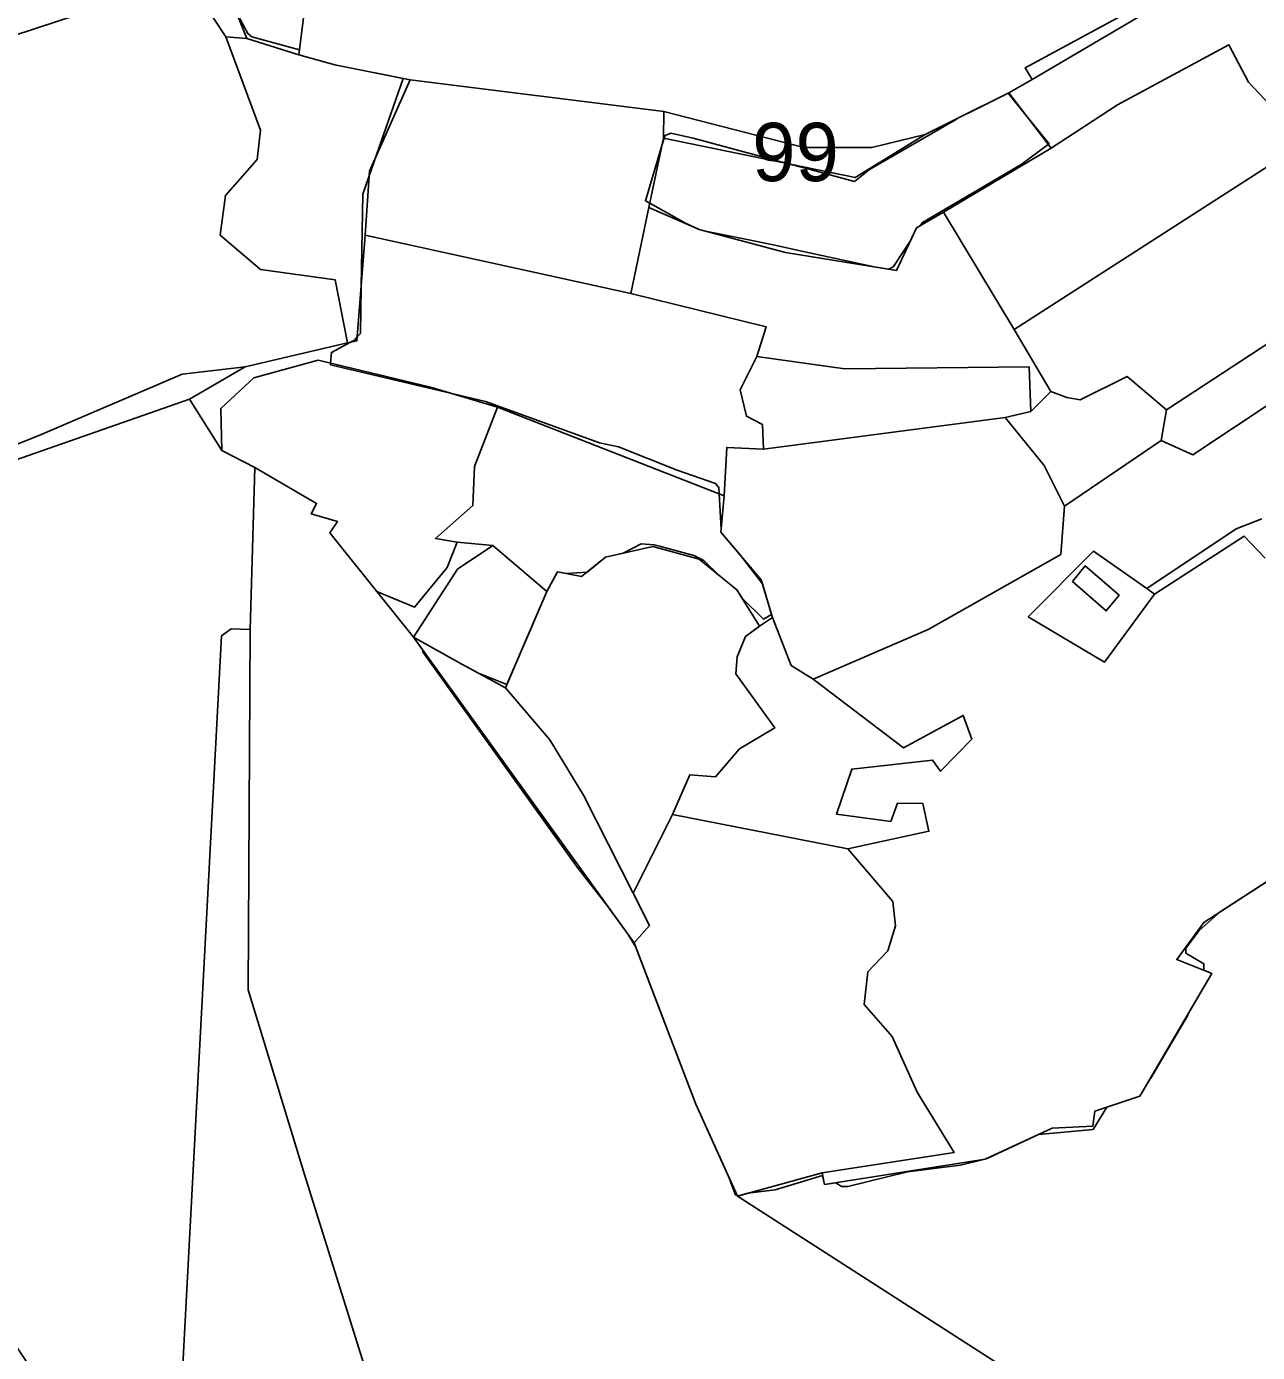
# Model space of a CAD drawing. Extents: x -477304 to -465429, y -1159113 to -1149210.
# Drawn here: x -474726.6 to -474409.8, y -1151236.1 to -1150895 of the extents above; entities that cross this region are included whole.
import ezdxf

# ---------------------------------------------------------------- set-up
doc = ezdxf.new("R2010")
doc.units = 0
for name, color, linetype in [('BPEJ_s', 7, 'Continuous'), ('PUPFL_s', 7, 'Continuous'), ('trav_porost_s', 7, 'Continuous')]:
    doc.layers.add(name, color=color, linetype=linetype)

msp = doc.modelspace()

# ---------------------------------------------------------------- linework, layer by layer
at = {"layer": 'BPEJ_s'}
for points in [[(-474428.24, -1151133.3), (-474423.55, -1151136.07), (-474423.55, -1151137.56), (-474423.61, -1151137.74), (-474421.57, -1151138.55), (-474427.57, -1151148.8), (-474427.81, -1151149.49), (-474433.74, -1151159.53), (-474437.19, -1151165.47), (-474437.44, -1151165.68), (-474440.02, -1151170.08), (-474448.54, -1151172.94), (-474452.1, -1151178.68), (-474466.14, -1151179.97), (-474479.05, -1151185.95), (-474479.38, -1151186.14), (-474479.44, -1151186.15), (-474479.57, -1151186.19), (-474479.9, -1151186.34), (-474480.65, -1151186.46), (-474486.19, -1151187.84), (-474499.83, -1151189.55), (-474515.17, -1151193.38), (-474516.88, -1151193.38), (-474517.64, -1151192.85), (-474518.32, -1151192.38), (-474521.19, -1151192.83), (-474521.69, -1151190.57), (-474533.92, -1151194.24), (-474537.47, -1151194.68), (-474540.94, -1151195.11), (-474543.64, -1151195.86), (-474543.81, -1151195.47), (-474544.15, -1151195.51), (-474545.83, -1151191), (-474554.35, -1151172.14), (-474569.86, -1151131.6), (-474571.77, -1151128.52), (-474577.21, -1151120.98), (-474583.96, -1151112.42), (-474584.64, -1151111.56), (-474624.68, -1151055.76), (-474624.04, -1151056.18), (-474627.01, -1151052.07), (-474614.59, -1151058.99), (-474610.23, -1151061.34), (-474606.02, -1151063.02), (-474602.97, -1151064.24), (-474592.68, -1151040.26), (-474589.97, -1151035.26), (-474587.66, -1151035.69), (-474582.33, -1151035.3), (-474577.57, -1151031.49), (-474573.02, -1151030.47), (-474568.44, -1151028.04), (-474565.03, -1151028.25), (-474563.36, -1151028.7), (-474554.81, -1151031.02), (-474552.25, -1151032.3), (-474548.43, -1151036.06), (-474543.76, -1151039.84), (-474542.44, -1151041.97), (-474536.91, -1151047.43), (-474534.85, -1151046.19), (-474537.18, -1151038.28), (-474542.94, -1151030.86), (-474547.88, -1151025.07), (-474547.8, -1151024.16), (-474548.32, -1151015.17), (-474548.41, -1151013.55), (-474549.27, -1151012.48), (-474559.16, -1151009.09), (-474574.2, -1151003.11), (-474579.1, -1151002.04), (-474608.5, -1150991.39), (-474617.17, -1150989.35), (-474648.35, -1150982.01), (-474648.32, -1150981.56), (-474648.14, -1150978.81), (-474643.24, -1150976.19), (-474642.17, -1150975.62), (-474641.47, -1150974.82), (-474640.68, -1150973.91), (-474640.46, -1150961.79), (-474640.04, -1150938.12), (-474638.46, -1150933.59), (-474636.5, -1150928), (-474636.48, -1150927.94), (-474629.62, -1150908.33), (-474647.27, -1150904.81), (-474656.5, -1150902.21), (-474656.34, -1150900.94), (-474668.59, -1150897.63), (-474669.66, -1150896.78), (-474672.7, -1150891.03)], [(-474656.5, -1150902.21), (-474656.34, -1150900.94), (-474668.59, -1150897.63), (-474669.66, -1150896.78), (-474672.7, -1150891.03)], [(-474396.47, -1151107.88), (-474419.4, -1151122.72), (-474424.83, -1151127.54), (-474428.24, -1151132.02), (-474428.24, -1151133.3), (-474423.55, -1151136.07), (-474423.55, -1151137.56), (-474423.61, -1151137.74), (-474421.57, -1151138.55), (-474427.57, -1151148.8), (-474427.81, -1151149.49), (-474433.74, -1151159.53), (-474437.19, -1151165.47), (-474437.44, -1151165.68), (-474440.02, -1151170.08), (-474448.54, -1151172.94), (-474452.1, -1151178.68), (-474466.14, -1151179.97), (-474479.05, -1151185.95), (-474479.38, -1151186.14), (-474479.44, -1151186.15), (-474479.57, -1151186.19), (-474479.9, -1151186.34), (-474480.65, -1151186.46), (-474486.19, -1151187.84), (-474499.83, -1151189.55), (-474515.17, -1151193.38), (-474516.88, -1151193.38), (-474517.64, -1151192.85), (-474518.32, -1151192.38), (-474521.19, -1151192.83), (-474521.69, -1151190.57), (-474533.92, -1151194.24), (-474537.47, -1151194.68), (-474540.94, -1151195.11), (-474543.64, -1151195.86), (-474543.81, -1151195.47), (-474544.15, -1151195.51), (-474545.83, -1151191), (-474554.35, -1151172.14), (-474569.86, -1151131.6), (-474571.77, -1151128.52), (-474577.21, -1151120.98), (-474583.96, -1151112.42), (-474584.64, -1151111.56), (-474624.68, -1151055.76), (-474624.04, -1151056.18), (-474627.01, -1151052.07), (-474614.59, -1151058.99), (-474610.23, -1151061.34), (-474606.02, -1151063.02), (-474602.97, -1151064.24), (-474592.68, -1151040.26), (-474589.97, -1151035.26), (-474587.66, -1151035.69), (-474582.33, -1151035.3), (-474577.57, -1151031.49), (-474573.02, -1151030.47), (-474568.44, -1151028.04), (-474565.03, -1151028.25), (-474563.36, -1151028.7), (-474554.81, -1151031.02), (-474552.25, -1151032.3), (-474548.43, -1151036.06), (-474543.76, -1151039.84), (-474542.44, -1151041.97), (-474536.91, -1151047.43), (-474534.85, -1151046.19), (-474537.18, -1151038.28), (-474542.94, -1151030.86), (-474547.88, -1151025.07), (-474547.8, -1151024.16), (-474548.32, -1151015.17), (-474548.41, -1151013.55), (-474549.27, -1151012.48), (-474559.16, -1151009.09), (-474574.2, -1151003.11), (-474579.1, -1151002.04), (-474608.5, -1150991.39), (-474617.17, -1150989.35), (-474648.35, -1150982.01), (-474648.32, -1150981.56), (-474648.14, -1150978.81), (-474643.24, -1150976.19), (-474642.17, -1150975.62), (-474641.47, -1150974.82), (-474640.68, -1150973.91), (-474640.46, -1150961.79), (-474640.04, -1150938.12), (-474638.46, -1150933.59), (-474636.5, -1150928), (-474636.48, -1150927.94), (-474629.62, -1150908.33), (-474647.27, -1150904.81), (-474656.5, -1150902.21)], [(-474396.47, -1151107.88), (-474419.4, -1151122.72), (-474424.83, -1151127.54), (-474428.24, -1151132.02), (-474428.24, -1151133.3)]]:
    msp.add_lwpolyline(points, dxfattribs=at)
for points in [[(-474470.64, -1150930.45), (-474496, -1150945.36), (-474496.56, -1150946.21), (-474497.5, -1150946.76), (-474499, -1150949.9), (-474503.45, -1150956.65), (-474504.69, -1150957.36), (-474508.44, -1150956.75), (-474527.04, -1150952.75), (-474534.46, -1150951.15), (-474541.95, -1150949.61), (-474551.38, -1150947.68), (-474553.44, -1150947.13), (-474557.03, -1150945.58), (-474566.16, -1150940.43), (-474567.33, -1150939.77), (-474562.97, -1150925.31), (-474562.48, -1150923.71), (-474562.26, -1150922.99), (-474560.77, -1150922.35), (-474555.02, -1150923.63), (-474529.86, -1150930.42), (-474524.54, -1150931.85), (-474513.48, -1150934.83), (-474509.64, -1150931.72), (-474487.48, -1150918.94), (-474486.89, -1150918.55), (-474473.93, -1150912.1), (-474469.36, -1150917.75), (-474463.4, -1150925.12), (-474463.61, -1150925.28)], [(-474470.64, -1150930.45), (-474463.61, -1150925.28), (-474463.4, -1150925.12), (-474469.36, -1150917.75), (-474473.93, -1150912.1), (-474486.89, -1150918.55), (-474487.48, -1150918.94), (-474509.64, -1150931.72), (-474513.48, -1150934.83), (-474524.54, -1150931.85), (-474529.86, -1150930.42), (-474555.02, -1150923.63), (-474560.77, -1150922.35), (-474562.26, -1150922.99), (-474562.48, -1150923.71), (-474562.97, -1150925.31), (-474567.33, -1150939.77), (-474566.16, -1150940.43), (-474557.03, -1150945.58), (-474553.44, -1150947.13), (-474551.38, -1150947.68), (-474541.95, -1150949.61), (-474534.46, -1150951.15), (-474527.04, -1150952.75), (-474508.44, -1150956.75), (-474504.69, -1150957.36), (-474503.45, -1150956.65), (-474499, -1150949.9), (-474497.5, -1150946.76), (-474496.56, -1150946.21), (-474496, -1150945.36)]]:
    msp.add_lwpolyline(points, close=True, dxfattribs=at)
at = {"layer": 'PUPFL_s'}
for points in [[(-474997.57, -1150748.15), (-474658.2, -1150595.72), (-474723.44, -1150718.11), (-474723.6, -1150736.41), (-474716.44, -1150781.93), (-474710.71, -1150800.54), (-474698.4, -1150840.54), (-474673.67, -1150888.64), (-474669.88, -1150898), (-474675.27, -1150897.63), (-474683.62, -1150884.92), (-474702.61, -1150888.34), (-474768.3, -1150909.83)], [(-474768.3, -1150909.83), (-474702.61, -1150888.34), (-474683.62, -1150884.92), (-474675.27, -1150897.63), (-474666.35, -1150921.62), (-474667.26, -1150929.15), (-474675.36, -1150938.39), (-474676.74, -1150948.62), (-474666.37, -1150957.47), (-474647.13, -1150960.12), (-474644, -1150976.36), (-474670.32, -1150982.52), (-474686.51, -1150984.37), (-474723.6, -1151000.21), (-474753.09, -1151011.97)], [(-474312.54, -1150888.56), (-474319.64, -1150896.68), (-474327.06, -1150896.99), (-474341.59, -1150909.09), (-474349.28, -1150907.98), (-474354.96, -1150907.66), (-474369.22, -1150916.94), (-474377.28, -1150939.22), (-474384.44, -1150935.67), (-474387.88, -1150928.03), (-474392.29, -1150922.14), (-474393.52, -1150922.25), (-474405.08, -1150916.73), (-474412.08, -1150909.3), (-474417.12, -1150899.65), (-474445.8, -1150915.08), (-474462.88, -1150926.23), (-474473.75, -1150912.01), (-474467.81, -1150908.61), (-474429.22, -1150885.86)], [(-474687.9, -1151268.42), (-474676.41, -1151051.66), (-474673.95, -1151049.94), (-474669.06, -1151050.05), (-474669.59, -1151142.74), (-474655.03, -1151190.31), (-474621.45, -1151297.71)], [(-474395.94, -1151290.65), (-474543.64, -1151195.86), (-474521.85, -1151189.83), (-474521.19, -1151192.83), (-474479.9, -1151186.34), (-474462.58, -1151178.33), (-474452.19, -1151177.86), (-474451.63, -1151173.98), (-474440.02, -1151170.08), (-474421.57, -1151138.55), (-474430.56, -1151134.97), (-474423.61, -1151125.44), (-474388.77, -1151102.9)]]:
    msp.add_lwpolyline(points, dxfattribs=at)
for points in [[(-474666.35, -1150921.62), (-474675.27, -1150897.63), (-474669.88, -1150898), (-474656.5, -1150902.21), (-474647.27, -1150904.81), (-474627.82, -1150908.69), (-474638.36, -1150932.12), (-474639.44, -1150948.63), (-474641.55, -1150975.82), (-474644, -1150976.36), (-474647.13, -1150960.12), (-474666.37, -1150957.47), (-474676.74, -1150948.62), (-474675.36, -1150938.39), (-474667.26, -1150929.15)], [(-474627.82, -1150908.69), (-474562.56, -1150916.84), (-474562.62, -1150923.68), (-474566.39, -1150941.52), (-474571.06, -1150963.62), (-474639.44, -1150948.63), (-474638.36, -1150932.12)], [(-474513.36, -1150933.81), (-474495.27, -1150922.72), (-474473.75, -1150912.01), (-474462.88, -1150926.23), (-474490.56, -1150942.72), (-474497.5, -1150946.76), (-474502.7, -1150957.68), (-474531.28, -1150953.07), (-474553.44, -1150947.13), (-474566.39, -1150941.52), (-474562.62, -1150923.68)], [(-474495.27, -1150922.72), (-474513.36, -1150933.81), (-474562.62, -1150923.68), (-474562.56, -1150916.84), (-474526.51, -1150926.07), (-474509.01, -1150926.07)], [(-474537.14, -1150997.33), (-474541.27, -1150995.2), (-474542.92, -1150988.41), (-474538.61, -1150979.85), (-474516.01, -1150982.99), (-474468.55, -1150982.46), (-474468.13, -1150993.97), (-474474.69, -1150995.51), (-474536.93, -1151003.69)], [(-474771.5, -1151020.48), (-474767.34, -1151009.08), (-474759.33, -1151006.14), (-474753.09, -1151011.97), (-474723.6, -1151000.21), (-474686.51, -1150984.37), (-474670.32, -1150982.52), (-474684.68, -1150990.84), (-474746.79, -1151012.54), (-474753.4, -1151014.85), (-474778.87, -1151032.61), (-474783.44, -1151038.67), (-474817.5, -1151063.24), (-474818.04, -1151060.75), (-474808.79, -1151053.03)], [(-474667.81, -1151008.4), (-474676.29, -1151004.05), (-474676.61, -1150993.19), (-474668.06, -1150985.37), (-474651.5, -1150980.8), (-474622.65, -1150987.72), (-474605.34, -1150992.86), (-474611.34, -1151008.13), (-474611.7, -1151018.17), (-474621.34, -1151026.63), (-474615.73, -1151027.59), (-474618.31, -1151034.1), (-474626.76, -1151044.33), (-474636.4, -1151040.26), (-474648.52, -1151025.19), (-474646.57, -1151022.25), (-474653.31, -1151020.35), (-474651.96, -1151017.63)], [(-474676.29, -1151004.05), (-474667.81, -1151008.4), (-474669.06, -1151050.05), (-474673.95, -1151049.94), (-474676.41, -1151051.66), (-474687.9, -1151268.42), (-474690.03, -1151290.74), (-474693.1, -1151288.87), (-474729.6, -1151233.93), (-474729.65, -1151217.27), (-474730.02, -1151103.38), (-474744.13, -1151118.28), (-474746.79, -1151012.54), (-474684.68, -1150990.84)], [(-474565.42, -1151028.76), (-474577.57, -1151031.49), (-474583.74, -1151036.43), (-474589.97, -1151035.26), (-474592.68, -1151040.26), (-474606.58, -1151028.46), (-474615.73, -1151027.59), (-474621.34, -1151026.63), (-474611.7, -1151018.17), (-474611.34, -1151008.13), (-474605.34, -1150992.86), (-474547.07, -1151015.66), (-474547.88, -1151025.07), (-474537.48, -1151037.25), (-474534.61, -1151047), (-474537.94, -1151049.25), (-474543.76, -1151039.84), (-474553.47, -1151031.99)], [(-474627.01, -1151052.07), (-474570.23, -1151130.65), (-474554.35, -1151172.14), (-474543.64, -1151195.86), (-474395.94, -1151290.65), (-474403.82, -1151360.64), (-474516.91, -1151378.39), (-474581.78, -1151375.45), (-474621.68, -1151394.31), (-474616.07, -1151347.53), (-474621.45, -1151297.71), (-474655.03, -1151190.31), (-474669.59, -1151142.74), (-474669.06, -1151050.05), (-474667.81, -1151008.4), (-474651.96, -1151017.63), (-474653.31, -1151020.35), (-474646.57, -1151022.25), (-474648.52, -1151025.19), (-474636.4, -1151040.26)], [(-474615.73, -1151027.59), (-474606.58, -1151028.46), (-474615.69, -1151034.59), (-474627.01, -1151052.07), (-474636.4, -1151040.26), (-474626.76, -1151044.33), (-474618.31, -1151034.1)], [(-474615.69, -1151034.59), (-474606.58, -1151028.46), (-474592.68, -1151040.26), (-474603.33, -1151065.07), (-474614.59, -1151058.99), (-474627.01, -1151052.07)]]:
    msp.add_lwpolyline(points, close=True, dxfattribs=at)
at = {"layer": 'trav_porost_s'}
for points in [[(-474443.1, -1150891.27), (-474469.61, -1150905.59), (-474467.81, -1150908.61), (-474473.75, -1150912.01), (-474495.27, -1150922.72), (-474509.01, -1150926.07), (-474526.51, -1150926.07), (-474562.56, -1150916.84), (-474627.82, -1150908.69), (-474647.27, -1150904.81), (-474656.5, -1150902.21), (-474652.27, -1150868.66)], [(-474388.77, -1151102.9), (-474423.61, -1151125.44), (-474430.56, -1151134.97), (-474421.57, -1151138.55), (-474440.02, -1151170.08), (-474451.63, -1151173.98), (-474452.19, -1151177.86), (-474462.58, -1151178.33), (-474479.9, -1151186.34), (-474521.19, -1151192.83), (-474521.85, -1151189.83), (-474487.86, -1151184.61), (-474497.33, -1151169.06), (-474503.82, -1151154.74), (-474511.04, -1151146.54), (-474510.03, -1151138.11), (-474504.89, -1151132.75), (-474502.98, -1151126.33), (-474503.61, -1151120.02), (-474515.2, -1151106.48), (-474494.36, -1151101.98), (-474495.87, -1151094.87), (-474502.42, -1151094.71), (-474504.17, -1151099.46), (-474518.17, -1151097.55), (-474514.19, -1151085.99), (-474493.41, -1151083.65), (-474491.39, -1151086.52), (-474483.33, -1151078.29), (-474485.5, -1151072.19), (-474500.88, -1151080.52), (-474524.16, -1151062.86), (-474494.52, -1151050.07), (-474460.4, -1151030.76), (-474459.47, -1151018.37), (-474434.55, -1151001.45), (-474426.38, -1151005.11), (-474394.78, -1150984.16)], [(-474408.64, -1151021.63), (-474415.23, -1151024.21), (-474438.24, -1151039.56), (-474451.98, -1151029.9), (-474468.78, -1151046.81), (-474449.18, -1151058.51), (-474436.27, -1151040.95), (-474413.24, -1151026.09), (-474407.76, -1151031.74)]]:
    msp.add_lwpolyline(points, dxfattribs=at)
for points in [[(-474458.83, -1150990.42), (-474462.98, -1150988.82), (-474472.42, -1150972.86), (-474393.52, -1150922.25), (-474392.29, -1150922.14), (-474387.88, -1150928.03), (-474384.44, -1150935.67), (-474376.11, -1150949.51), (-474374.42, -1150948.77), (-474370.86, -1150952.71), (-474433.19, -1150993.59), (-474443.3, -1150985.01), (-474455.44, -1150990.95)], [(-474531.28, -1150953.07), (-474502.7, -1150957.68), (-474497.5, -1150946.76), (-474490.56, -1150942.72), (-474472.42, -1150972.86), (-474462.98, -1150988.82), (-474468.13, -1150993.97), (-474468.55, -1150982.46), (-474516.01, -1150982.99), (-474538.61, -1150979.85), (-474536.2, -1150972.22), (-474571.06, -1150963.62), (-474566.39, -1150941.52), (-474553.44, -1150947.13)], [(-474351.72, -1150959.91), (-474369.01, -1150969.36), (-474363.74, -1150978.34), (-474356.23, -1150991.11), (-474350.4, -1150990.36), (-474348.33, -1150994.34), (-474375.8, -1151002.46), (-474385.55, -1150981.08), (-474394.78, -1150984.16), (-474426.38, -1151005.11), (-474434.55, -1151001.45), (-474433.19, -1150993.59), (-474370.86, -1150952.71), (-474365.88, -1150949.44)], [(-474443.3, -1150985.01), (-474433.19, -1150993.59), (-474434.55, -1151001.45), (-474459.47, -1151018.37), (-474464.67, -1151007.87), (-474474.69, -1150995.51), (-474468.13, -1150993.97), (-474462.98, -1150988.82), (-474458.83, -1150990.42), (-474455.44, -1150990.95)], [(-474534.61, -1151047), (-474537.48, -1151037.25), (-474547.88, -1151025.07), (-474547.07, -1151015.66), (-474546.39, -1151003.22), (-474536.93, -1151003.69), (-474474.69, -1150995.51), (-474464.67, -1151007.87), (-474459.47, -1151018.37), (-474460.4, -1151030.76), (-474494.52, -1151050.07), (-474524.16, -1151062.86), (-474529.81, -1151059.31)], [(-474544.08, -1151061.51), (-474534.03, -1151075.39), (-474543.1, -1151080.8), (-474549.29, -1151087.94), (-474555.88, -1151087.44), (-474560.34, -1151097.62), (-474570.5, -1151117.88), (-474583.21, -1151092.67), (-474591.95, -1151078.42), (-474603.33, -1151065.07), (-474592.68, -1151040.26), (-474589.97, -1151035.26), (-474583.74, -1151036.43), (-474577.57, -1151031.49), (-474565.42, -1151028.76), (-474553.47, -1151031.99), (-474543.76, -1151039.84), (-474537.94, -1151049.25), (-474541.53, -1151051.87), (-474543.7, -1151057.1)], [(-474436.27, -1151040.95), (-474449.18, -1151058.51), (-474468.78, -1151046.81), (-474451.98, -1151029.9), (-474438.24, -1151039.56)], [(-474457.38, -1151037.73), (-474448.7, -1151045.29), (-474445.42, -1151041.28), (-474454.1, -1151033.72)], [(-474614.59, -1151058.99), (-474603.33, -1151065.07), (-474591.95, -1151078.42), (-474583.21, -1151092.67), (-474570.5, -1151117.88), (-474566.22, -1151126.2), (-474570.23, -1151130.65), (-474627.01, -1151052.07)], [(-474560.34, -1151097.62), (-474515.2, -1151106.48), (-474503.61, -1151120.02), (-474502.98, -1151126.33), (-474504.89, -1151132.75), (-474510.03, -1151138.11), (-474511.04, -1151146.54), (-474503.82, -1151154.74), (-474497.33, -1151169.06), (-474487.86, -1151184.61), (-474521.85, -1151189.83), (-474543.64, -1151195.86), (-474554.35, -1151172.14), (-474570.23, -1151130.65), (-474566.22, -1151126.2), (-474570.5, -1151117.88)]]:
    msp.add_lwpolyline(points, close=True, dxfattribs=at)

# ---------------------------------------------------------------- texts
at = {"layer": 'BPEJ_s'}
msp.add_text('99', height=15, dxfattribs=at).set_placement((-474539.83, -1150934.73))

doc.saveas('drawing.dxf')
